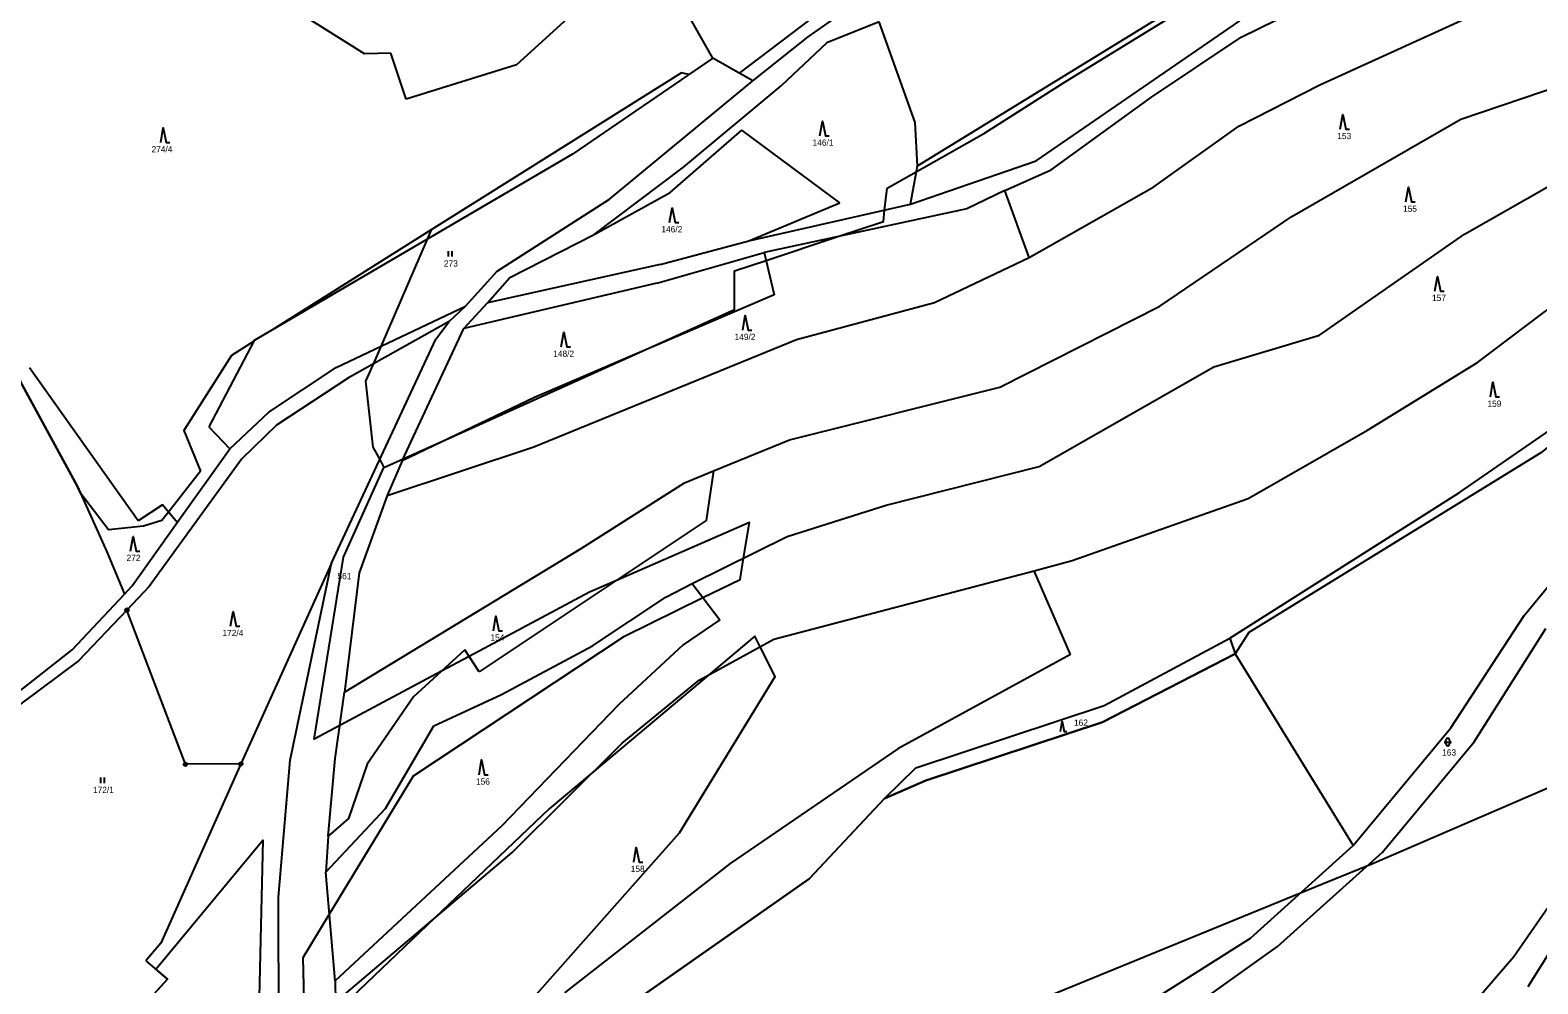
# Model space of a CAD drawing. Extents: x -547623 to -538651, y -1096714 to -1086522.
# Drawn here: x -545260.8 to -544850.3, y -1095243.7 to -1094983.9 of the extents above; entities that cross this region are included whole.
import ezdxf

# ---------------------------------------------------------------- set-up
doc = ezdxf.new("R2010")
doc.units = 0
for name, color, linetype in [('Vrstva 1', 7, 'Continuous'), ('Vrstva 25', 7, 'Continuous'), ('Vrstva 52', 7, 'Continuous'), ('Vrstva 83', 7, 'Continuous'), ('Vrstva 86', 7, 'Continuous')]:
    doc.layers.add(name, color=color, linetype=linetype)

msp = doc.modelspace()

# ---------------------------------------------------------------- linework, layer by layer
at = {"layer": 'Vrstva 1'}
for points in [[(-545019.24, -1095020.87), (-544902.44, -1094949.11)], [(-545097.61, -1094965.35), (-545128.37, -1094993.32)], [(-545074.95, -1094991.55), (-545089.95, -1094965.05)], [(-545169.81, -1094990.39), (-545198.79, -1094972.09)], [(-544909.62, -1094998.78), (-544851.02, -1094971.99)], [(-545049, -1094985.75), (-545031.72, -1094973.6)], [(-544931.04, -1094985.86), (-544916.85, -1094978.86)], [(-545029.63, -1094981.65), (-545043.92, -1094987.37)], [(-545019.86, -1095009.11), (-545029.63, -1094981.65)], [(-544986.86, -1095019.55), (-544931.45, -1094981.41)], [(-545064.03, -1094997.76), (-545049, -1094985.75)], [(-545043.92, -1094987.37), (-545056.31, -1094999.12)], [(-544955.53, -1095002.2), (-544931.04, -1094985.86)], [(-545162.59, -1094990.17), (-545169.81, -1094990.39)], [(-545158.45, -1095002.68), (-545162.59, -1094990.17)], [(-545074.95, -1094991.55), (-545113.14, -1095017.7)], [(-545064.03, -1094997.76), (-545074.95, -1094991.55)], [(-545128.37, -1094993.32), (-545158.45, -1095002.68)], [(-545103.11, -1095029.95), (-545064.03, -1094997.76)], [(-545082.89, -1095021.27), (-545056.31, -1094999.12)], [(-544931.72, -1095010.08), (-544909.62, -1094998.78)], [(-544871.26, -1095008.16), (-544843.35, -1094998.68)], [(-544982.84, -1095022), (-544955.53, -1095002.2)], [(-545019.24, -1095020.87), (-545019.86, -1095009.11)], [(-544917.26, -1095034.67), (-544871.26, -1095008.16)], [(-545086.53, -1095028.13), (-545067.03, -1095011.2)], [(-545040.35, -1095030.97), (-545067.03, -1095011.2)], [(-544954.84, -1095026.55), (-544931.72, -1095010.08)], [(-544870.27, -1095039.52), (-544824.34, -1095013.32)], [(-545113.14, -1095017.7), (-545199.86, -1095068.43)], [(-545107.26, -1095039.62), (-545082.89, -1095021.27)], [(-545021.12, -1095031.32), (-544986.86, -1095019.55)], [(-545021.12, -1095031.32), (-545019.24, -1095020.87)], [(-544995.42, -1095027.63), (-544982.84, -1095022)], [(-545133.69, -1095049.6), (-545103.11, -1095029.95)], [(-545107.26, -1095039.62), (-545086.53, -1095028.13)], [(-544995.42, -1095027.63), (-545005.79, -1095032.57)], [(-544988.77, -1095045.82), (-544995.42, -1095027.63)], [(-544988.77, -1095045.82), (-544954.84, -1095026.55)], [(-545065.11, -1095041.32), (-545040.35, -1095030.97)], [(-545065.11, -1095041.32), (-545021.12, -1095031.32)], [(-545005.79, -1095032.57), (-545060.96, -1095044.5)], [(-544953.2, -1095059.06), (-544917.26, -1095034.67)], [(-545130.19, -1095051.25), (-545107.26, -1095039.62)], [(-545089.25, -1095047.76), (-545065.11, -1095041.32)], [(-544909.75, -1095067.03), (-544870.27, -1095039.52)], [(-544866.68, -1095074.48), (-544822.57, -1095041.15)], [(-545090.18, -1095052.84), (-545060.96, -1095044.5)], [(-545060.96, -1095044.5), (-545058.22, -1095056.03)], [(-545014.54, -1095058.12), (-544988.77, -1095045.82)], [(-545142.33, -1095059.09), (-545133.69, -1095049.6)], [(-545089.25, -1095047.76), (-545136.26, -1095058.18)], [(-545090.18, -1095052.84), (-545142.76, -1095065.18)], [(-545136.26, -1095058.18), (-545130.19, -1095051.25)], [(-545142.76, -1095065.18), (-545136.26, -1095058.18)], [(-545058.22, -1095056.03), (-545123.48, -1095083.99)], [(-545052.13, -1095068.18), (-545014.54, -1095058.12)], [(-545177.49, -1095075.79), (-545142.33, -1095059.09)], [(-545142.33, -1095059.09), (-545146.73, -1095063.26)], [(-544996.75, -1095081.18), (-544953.2, -1095059.06)], [(-545146.73, -1095063.26), (-545174.16, -1095078.58)], [(-545159.56, -1095101.22), (-545142.76, -1095065.18)], [(-545150.39, -1095068.07), (-545146.73, -1095063.26)], [(-544938.47, -1095075.66), (-544909.75, -1095067.03)], [(-545199.86, -1095068.43), (-545212.17, -1095091.94)], [(-545178.78, -1095129.13), (-545150.39, -1095068.07)], [(-545123.68, -1095097.45), (-545052.13, -1095068.18)], [(-544896.67, -1095092.91), (-544866.68, -1095074.48)], [(-545264.75, -1095077.32), (-545247.91, -1095108.25)], [(-545231.39, -1095117.55), (-545261.04, -1095075.88)], [(-545195.84, -1095087.98), (-545177.49, -1095075.79)], [(-545174.16, -1095078.58), (-545193.8, -1095091.54)], [(-544986.12, -1095102.73), (-544938.47, -1095075.66)], [(-545054.05, -1095095.5), (-544996.75, -1095081.18)], [(-544853.97, -1095143.38), (-544804.24, -1095082.96)], [(-545123.48, -1095083.99), (-545159.56, -1095101.22)], [(-545206.48, -1095097.91), (-545195.84, -1095087.98)], [(-545193.8, -1095091.54), (-545203.22, -1095100.72)], [(-544871.57, -1095109.82), (-544841.73, -1095089.22)], [(-545212.17, -1095091.94), (-545206.48, -1095097.91)], [(-545074.73, -1095103.92), (-545054.05, -1095095.5)], [(-544929.15, -1095111.44), (-544896.67, -1095092.91)], [(-545220.84, -1095118), (-545206.48, -1095097.91)], [(-545163.63, -1095110.67), (-545123.68, -1095097.45)], [(-545203.22, -1095100.72), (-545228.47, -1095135.44)], [(-545159.56, -1095101.22), (-545163.63, -1095110.67)], [(-545082.64, -1095107.21), (-545074.73, -1095103.92)], [(-545074.73, -1095103.92), (-545076.73, -1095117.49)], [(-545027.76, -1095113.27), (-544986.12, -1095102.73)], [(-545110.82, -1095125.06), (-545082.64, -1095107.21)], [(-545247.91, -1095108.25), (-545239.96, -1095126.02)], [(-545163.63, -1095110.67), (-545171.22, -1095131.73)], [(-544977.06, -1095128.41), (-544929.15, -1095111.44)], [(-544934.15, -1095149.55), (-544871.57, -1095109.82)], [(-545224.82, -1095113.19), (-545231.39, -1095117.55)], [(-545220.84, -1095118), (-545224.82, -1095113.19)], [(-545054.74, -1095121.81), (-545027.76, -1095113.27)], [(-545233.05, -1095135.29), (-545220.84, -1095118)], [(-545076.73, -1095117.49), (-545138.54, -1095158.65)], [(-545080.53, -1095134.65), (-545054.74, -1095121.81)], [(-545239.96, -1095126.02), (-545235.17, -1095137.54)], [(-545175.21, -1095164.22), (-545110.82, -1095125.06)], [(-544987.46, -1095131.15), (-544977.06, -1095128.41)], [(-545178.78, -1095129.13), (-545203.49, -1095183.79)], [(-545190.05, -1095182.72), (-545178.78, -1095129.13)], [(-545171.22, -1095131.73), (-545175.21, -1095164.22)], [(-545058.3, -1095149.79), (-544987.46, -1095131.15)], [(-544977.57, -1095154.01), (-544987.46, -1095131.15)], [(-545235.17, -1095137.54), (-545233.05, -1095135.29)], [(-545228.47, -1095135.44), (-545234.51, -1095141.86)], [(-545087.77, -1095138.36), (-545080.53, -1095134.65)], [(-545080.53, -1095134.65), (-545073.06, -1095144.5)], [(-545249.41, -1095152.66), (-545235.17, -1095137.54)], [(-545107.75, -1095151.58), (-545087.77, -1095138.36)], [(-545234.51, -1095141.86), (-545247.71, -1095155.69)], [(-545218.57, -1095183.88), (-545234.51, -1095141.86)], [(-545073.06, -1095144.5), (-545083.03, -1095151.29)], [(-544874.02, -1095173.91), (-544853.97, -1095143.38)], [(-544867.66, -1095177.75), (-544848.15, -1095146.9)], [(-545263.88, -1095164), (-545249.41, -1095152.66)], [(-545142.47, -1095152.72), (-545156.48, -1095165.51)], [(-545138.54, -1095158.65), (-545142.47, -1095152.72)], [(-545132.52, -1095164.89), (-545107.75, -1095151.58)], [(-545083.03, -1095151.29), (-545100.52, -1095167.58)], [(-545078.63, -1095160.96), (-545058.3, -1095149.79)], [(-544968.42, -1095167.88), (-544934.15, -1095149.55)], [(-544934.15, -1095149.55), (-544932.68, -1095153.81)], [(-545247.71, -1095155.69), (-545294.52, -1095190.57)], [(-544977.57, -1095154.01), (-545024.59, -1095179.63)], [(-544968.82, -1095172.41), (-544932.68, -1095153.81)], [(-544932.68, -1095153.81), (-544900.6, -1095205.98)], [(-545099.62, -1095178.13), (-545078.63, -1095160.96)], [(-545177.83, -1095182.29), (-545175.21, -1095164.22)], [(-545156.48, -1095165.51), (-545169.06, -1095183.84)], [(-545150.89, -1095173.43), (-545132.52, -1095164.89)], [(-545100.52, -1095167.58), (-545132.4, -1095200.63)], [(-545019.63, -1095184.85), (-544968.42, -1095167.88)], [(-545164.06, -1095195.92), (-545150.89, -1095173.43)], [(-545016.93, -1095188.29), (-544968.82, -1095172.41)], [(-544900.6, -1095205.98), (-544874.02, -1095173.91)], [(-544892.59, -1095207.78), (-544867.66, -1095177.75)], [(-545129.56, -1095207.9), (-545099.62, -1095178.13)], [(-545024.59, -1095179.63), (-545070.18, -1095210.85)], [(-545203.49, -1095183.79), (-545225.3, -1095232.59)], [(-545203.49, -1095183.79), (-545218.57, -1095183.88)], [(-545193.22, -1095220.07), (-545190.05, -1095182.72)], [(-545179.72, -1095203.44), (-545177.83, -1095182.29)], [(-545169.06, -1095183.84), (-545174.17, -1095198.62)], [(-545028.17, -1095193.18), (-545019.63, -1095184.85)], [(-545028.17, -1095193.18), (-545016.93, -1095188.29)], [(-545048.73, -1095215.04), (-545028.17, -1095193.18)], [(-544856.82, -1095236.24), (-544825.6, -1095191.2)], [(-545180.36, -1095213.25), (-545164.06, -1095195.92)], [(-544822.01, -1095195.1), (-544853.04, -1095244.46)], [(-545174.17, -1095198.62), (-545179.72, -1095203.44)], [(-545132.4, -1095200.63), (-545177.83, -1095242.88)], [(-545179.72, -1095203.44), (-545180.36, -1095213.25)], [(-544928.49, -1095231.26), (-544900.6, -1095205.98)], [(-545177.67, -1095248.63), (-545129.56, -1095207.9)], [(-545070.18, -1095210.85), (-545115.31, -1095246.15)], [(-544921.19, -1095233.54), (-544892.59, -1095207.78)], [(-545177.83, -1095242.88), (-545180.36, -1095213.25)], [(-545094.51, -1095247.17), (-545048.73, -1095215.04)], [(-545193.17, -1095255.78), (-545193.22, -1095220.07)], [(-544963.86, -1095253.54), (-544928.49, -1095231.26)], [(-545225.3, -1095232.59), (-545229.3, -1095237.38)], [(-544957.72, -1095259.61), (-544921.19, -1095233.54)], [(-545229.3, -1095237.38), (-545223.48, -1095242.41)], [(-544869.81, -1095251.26), (-544856.82, -1095236.24)], [(-545223.48, -1095242.41), (-545265.88, -1095289.09)], [(-545177.83, -1095242.88), (-545177.67, -1095248.63)]]:
    msp.add_lwpolyline(points, dxfattribs=at)
at = {"layer": 'Vrstva 25'}
for p, q in [((-545146.9, -1095045.6), (-545146.9, -1095044.1)), ((-545145.9, -1095045.6), (-545145.9, -1095044.1)), ((-544875.8, -1095177.8), (-544873.8, -1095177.8)), ((-544875.3, -1095178.3), (-544875.3, -1095177.3)), ((-544874.3, -1095177.3), (-544874.3, -1095178.3)), ((-545241.6, -1095189), (-545241.6, -1095187.5)), ((-545240.6, -1095189), (-545240.6, -1095187.5))]:
    msp.add_line(p, q, dxfattribs=at)
for points in [[(-545045.8, -1095012.7), (-545045.1, -1095008.7), (-545044.3, -1095012.7), (-545043.3, -1095012.7)], [(-544904.1, -1095010.9), (-544903.4, -1095006.9), (-544902.6, -1095010.9), (-544901.6, -1095010.9)], [(-545225.3, -1095014.5), (-545224.6, -1095010.5), (-545223.8, -1095014.5), (-545222.8, -1095014.5)], [(-544886.2, -1095030.7), (-544885.5, -1095026.7), (-544884.7, -1095030.7), (-544883.7, -1095030.7)], [(-545086.7, -1095036.3), (-545086, -1095032.3), (-545085.2, -1095036.3), (-545084.2, -1095036.3)], [(-544878.3, -1095055), (-544877.6, -1095051), (-544876.8, -1095055), (-544875.8, -1095055)], [(-545066.8, -1095065.6), (-545066.1, -1095061.6), (-545065.3, -1095065.6), (-545064.3, -1095065.6)], [(-545116.2, -1095070.2), (-545115.5, -1095066.2), (-545114.7, -1095070.2), (-545113.7, -1095070.2)], [(-544863.2, -1095083.8), (-544862.5, -1095079.8), (-544861.7, -1095083.8), (-544860.7, -1095083.8)], [(-545233.52, -1095125.8), (-545232.82, -1095121.8), (-545232.02, -1095125.8), (-545231.02, -1095125.8)], [(-545206.28, -1095146.26), (-545205.58, -1095142.26), (-545204.78, -1095146.26), (-545203.78, -1095146.26)], [(-545134.7, -1095147.5), (-545134, -1095143.5), (-545133.2, -1095147.5), (-545132.2, -1095147.5)], [(-544980.25, -1095174.9), (-544979.78, -1095172.22), (-544979.24, -1095174.9), (-544978.57, -1095174.9)], [(-545138.6, -1095186.7), (-545137.9, -1095182.7), (-545137.1, -1095186.7), (-545136.1, -1095186.7)], [(-545096.5, -1095210.5), (-545095.8, -1095206.5), (-545095, -1095210.5), (-545094, -1095210.5)]]:
    msp.add_lwpolyline(points, dxfattribs=at)
for centre, start, end in [((-544874.8, -1095177.3), 0, 180), ((-544874.8, -1095178.3), 180, 0)]:
    msp.add_arc(centre, 0.5, start, end, dxfattribs=at)
at = {"layer": 'Vrstva 52'}
for points in [[(-545133.72, -1094837.97), (-545132.5, -1094846.5), (-545125.18, -1094845.66), (-545125.05, -1094845.65), (-545123.85, -1094845.51), (-545102, -1094843), (-545102, -1094848.09), (-545102, -1094849.5), (-545097.5, -1094850), (-545097.7, -1094851.94), (-545098.5, -1094859.5), (-545099.98, -1094861.43), (-545113.96, -1094879.65), (-545115, -1094881), (-545095.5, -1094886.5), (-545098.5, -1094917), (-545090.87, -1094918.03), (-545043, -1094924.5), (-545040, -1094974.5), (-545067.75, -1094995.64), (-545074.95, -1094991.55), (-545081.46, -1094996.01), (-545083.5, -1094995.5), (-545151.61, -1095038.31)], [(-545164.5, -1095103), (-545159.3, -1095100.66), (-545143.32, -1095093.46), (-545098.79, -1095073.41), (-545069, -1095060), (-545069, -1095049.5), (-545060.45, -1095046.65), (-545041.15, -1095040.22), (-545028.5, -1095036), (-545028.16, -1095032.92), (-545027.5, -1095027), (-545019.53, -1095022.49), (-545001, -1095012), (-545000, -1095011.36), (-544979, -1094998), (-544916.5, -1094959.5)], [(-544692.75, -1095000.75), (-544701.84, -1095006.42), (-544710, -1095011.5), (-544717.73, -1095014.33), (-544731.54, -1095019.38), (-544751, -1095026.5), (-544793.5, -1095054), (-544849.5, -1095099), (-544929, -1095148), (-544932.68, -1095153.81), (-544968.82, -1095172.41), (-545016.93, -1095188.29), (-545028.17, -1095193.18), (-545048.73, -1095215.04), (-545094.51, -1095247.17), (-545112.27, -1095262.19), (-545127.77, -1095275.13), (-545154.13, -1095301.7), (-545173.84, -1095323.28)], [(-545151.61, -1095038.31), (-545195.06, -1095065.62), (-545199.86, -1095068.43), (-545200.02, -1095068.74), (-545206, -1095072.5), (-545219, -1095093), (-545214.5, -1095104), (-545223.18, -1095115.17), (-545225, -1095117.5), (-545230, -1095119), (-545239.5, -1095120), (-545247.1, -1095110.06), (-545247.91, -1095108.25), (-545264.75, -1095077.32), (-545281.03, -1095058.67), (-545293.57, -1095047.25), (-545315.42, -1095028.83)], [(-545151.61, -1095038.31), (-545152.71, -1095040.85), (-545165.39, -1095070.04), (-545167.48, -1095074.85), (-545169.5, -1095079.5), (-545167.5, -1095097.5), (-545165.65, -1095100.89), (-545164.5, -1095103)], [(-545186, -1095259.5), (-545186.5, -1095236.5), (-545179.38, -1095224.75), (-545156.5, -1095187), (-545099, -1095149), (-545077.62, -1095138.48), (-545067.5, -1095133.5), (-545066.56, -1095127.7), (-545065, -1095118), (-545101.32, -1095133.86), (-545108.5, -1095137), (-545141.3, -1095154.49), (-545148.79, -1095158.49), (-545176.52, -1095173.28), (-545183.5, -1095177), (-545175.5, -1095127.5), (-545164.5, -1095103)], [(-545086.24, -1095320.94), (-545046.95, -1095285.22), (-544996.55, -1095252.28), (-544914.87, -1095218.91), (-544908.88, -1095216.46), (-544895.5, -1095211), (-544822.5, -1095179.5), (-544807.72, -1095168.97), (-544782.5, -1095151), (-544780.4, -1095149.03), (-544766.98, -1095136.42), (-544766.59, -1095136.05), (-544765.68, -1095135.2), (-544744.77, -1095115.55)], [(-545134, -1095259), (-545084, -1095202.5), (-545058, -1095160), (-545062.07, -1095151.86), (-545063.5, -1095149), (-545076.08, -1095159.56), (-545107.26, -1095185.73), (-545119.5, -1095196), (-545150.7, -1095225.8), (-545177.53, -1095251.42)], [(-545234.4, -1095308.21), (-545243.76, -1095317.69), (-545260.65, -1095295.85), (-545240.5, -1095279.5), (-545221.5, -1095260.5), (-545230.96, -1095250.65), (-545223.48, -1095242.41), (-545226.62, -1095239.69), (-545197.5, -1095204.5), (-545199, -1095270.5)]]:
    msp.add_lwpolyline(points, dxfattribs=at)
at = {"layer": 'Vrstva 83'}
for centre, radius in [((-545234.51, -1095141.86), 0.5), ((-545234.51, -1095141.86), 0.1), ((-545218.57, -1095183.88), 0.5), ((-545218.57, -1095183.88), 0.1), ((-545203.49, -1095183.79), 0.5), ((-545203.49, -1095183.79), 0.1)]:
    msp.add_circle(centre, radius, dxfattribs=at)

# ---------------------------------------------------------------- texts
at = {"layer": 'Vrstva 86'}
for s, p in [('146/1', (-545047.78, -1095015.4)), ('153', (-544904.9, -1095013.6)), ('274/4', (-545227.78, -1095017.2)), ('155', (-544887, -1095033.4)), ('146/2', (-545088.95, -1095039)), ('273', (-545148.17, -1095048.3)), ('157', (-544879.1, -1095057.7)), ('149/2', (-545069.02, -1095068.3)), ('148/2', (-545118.41, -1095072.9)), ('159', (-544864, -1095086.5)), ('272', (-545234.59, -1095128.5)), ('561', (-545177.16, -1095133.46)), ('172/4', (-545208.49, -1095148.96)), ('154', (-545135.5, -1095150.2)), ('162', (-544976.59, -1095173.38)), ('163', (-544876.34, -1095181.5)), ('172/1', (-545243.74, -1095191.7)), ('156', (-545139.44, -1095189.4)), ('158', (-545097.3, -1095213.2))]:
    msp.add_text(s, height=1.7, dxfattribs=at).set_placement(p)

doc.saveas('drawing.dxf')
